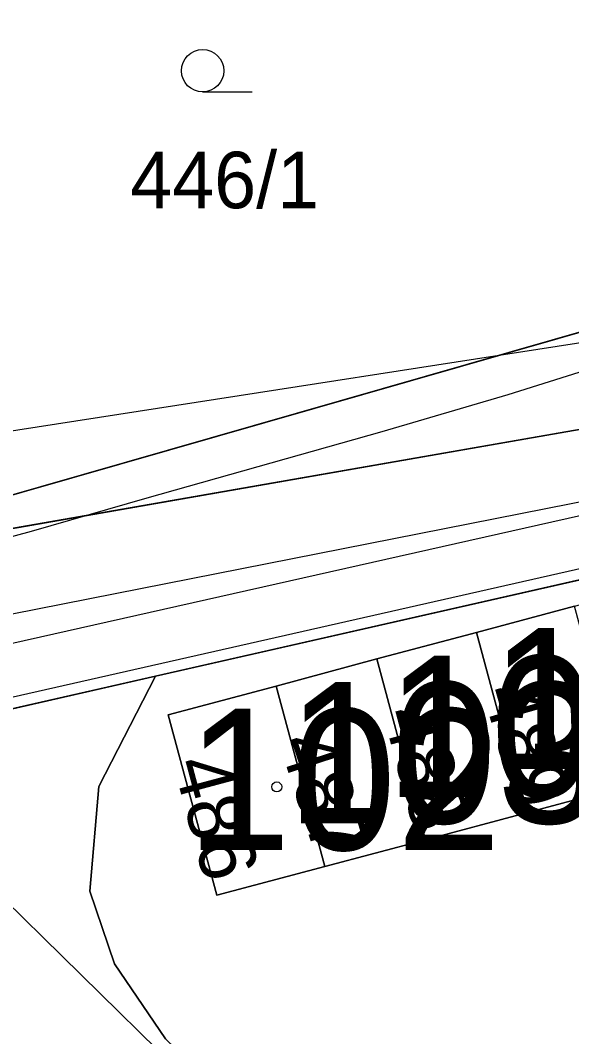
# Model space of a CAD drawing. Extents: x -706130 to -698555, y -971544 to -967260.
# Drawn here: x -704223.53 to -704204, y -969887.09 to -969851.11 of the extents above; entities that cross this region are included whole.
import ezdxf

# ---------------------------------------------------------------- set-up
doc = ezdxf.new("R2010")
doc.units = 0
for name, color, linetype in [('BPEJ I-II trida ochrany S', 7, 'Continuous'), ('Docházková izochrona - BUS S', 7, 'Continuous'), ('Docházková izochrona - VLAK N', 7, 'Continuous'), ('Hranice intravilán', 7, 'Continuous'), ('Kanalizace_stoka bez rozlišení N', 7, 'Continuous'), ('KN_Budovy', 7, 'Continuous'), ('KN_Budovy_cisla_domovni', 7, 'Continuous'), ('KN_Hranice_parcel', 7, 'Continuous'), ('KN_Parcelni cisla', 7, 'Continuous'), ('KN_Polygon parcely', 7, 'Continuous'), ('KN_POZEMKY_13_ZASTAVENA PLOCHA', 7, 'Continuous'), ('KN_POZEMKY_14_OSTATNI PLOCHA', 7, 'Continuous'), ('KN_POZEMKY_5_ZAHRADA', 7, 'Continuous'), ('KN_VYUZITI_17_ostatni plocha_ostatni komunikace', 7, 'Continuous'), ('KN_VYUZITI_19_ostatni plocha_zelen', 7, 'Continuous'), ('KN_Značky budov', 7, 'Continuous'), ('KN_Značky kultur', 7, 'Continuous'), ('Komunikace mistni obsluzne - osy S', 7, 'Continuous'), ('OP dráhy', 7, 'Continuous'), ('Plochy rekreace - zahradkářské osady S', 7, 'Continuous'), ('Plochy smíšené obytné venkovské S', 7, 'Continuous'), ('Plochy verejnych prostranstvi - komunikace ostatni S', 7, 'Continuous'), ('Plynovody STL S', 7, 'Continuous'), ('Regulační bloky zastavěné S', 7, 'Continuous'), ('Vodovodní řady - rozváděcí N', 7, 'Continuous'), ('Vodovodní řady - rozváděcí S', 7, 'Continuous')]:
    doc.layers.add(name, color=color, linetype=linetype)

msp = doc.modelspace()

# ---------------------------------------------------------------- linework, layer by layer
at = {"layer": 'BPEJ I-II trida ochrany S'}
msp.add_line((-704230.31, -969869.77), (-704197.65, -969860.41), dxfattribs=at)
at = {"layer": 'Docházková izochrona - BUS S'}
msp.add_arc((-704361.829, -969946.93), 400, 155.51821, 17.33949, dxfattribs=at)
at = {"layer": 'Docházková izochrona - VLAK N'}
msp.add_circle((-704165.451, -969778.767), 800, dxfattribs=at)
at = {"layer": 'Hranice intravilán'}
msp.add_lwpolyline([(-704175.17, -969859.69), (-704183.54, -969861.32), (-704187.63, -969862.78), (-704234.2, -969870.91), (-704242.82, -969872.42), (-704255.62, -969874.66), (-704267.43, -969876.72), (-704281.58, -969879.19), (-704281.4, -969887.02), (-704279.32, -969886.64), (-704277.79, -969894.76), (-704274, -969914.93), (-704269.4, -969939.37), (-704293.11, -969944.34), (-704308.17, -969962.06), (-704309.48, -969966.33), (-704308.45, -969972.54), (-704311.27, -969980.63), (-704313.97, -969994.18), (-704313.49, -969998.92)], dxfattribs=at)
at = {"layer": 'Kanalizace_stoka bez rozlišení N'}
msp.add_lwpolyline([(-704275.711, -969943.591), (-704269.852, -969931.911), (-704278.063, -969887.344), (-704189.744, -969867.349), (-704190.808, -969854.265), (-704199.416, -969811.202)], dxfattribs=at)
at = {"layer": 'KN_Budovy'}
for points in [[(-704202.17, -969878.25), (-704203.9, -969871.85), (-704207.38, -969872.78), (-704205.65, -969879.18)], [(-704210.9, -969873.72), (-704209.18, -969880.12), (-704205.65, -969879.18), (-704207.38, -969872.78)], [(-704209.18, -969880.12), (-704210.9, -969873.72), (-704214.47, -969874.68), (-704212.75, -969881.07)], [(-704218.29, -969875.7), (-704216.57, -969882.09), (-704212.75, -969881.07), (-704214.47, -969874.68)]]:
    msp.add_lwpolyline(points, close=True, dxfattribs=at)
at = {"layer": 'KN_Hranice_parcel'}
for p, q in [((-704230.31, -969869.77), (-704197.65, -969860.41)), ((-704187.63, -969862.78), (-704234.2, -969870.91)), ((-704185.49, -969866.77), (-704218.74, -969874.33)), ((-704207.38, -969872.78), (-704203.9, -969871.85)), ((-704210.9, -969873.72), (-704207.38, -969872.78)), ((-704205.65, -969879.18), (-704207.38, -969872.78)), ((-704214.47, -969874.68), (-704210.9, -969873.72)), ((-704209.18, -969880.12), (-704210.9, -969873.72)), ((-704218.74, -969874.33), (-704248.18, -969881.02)), ((-704220.75, -969878.24), (-704218.74, -969874.33)), ((-704212.75, -969881.07), (-704214.47, -969874.68)), ((-704202.17, -969878.25), (-704205.65, -969879.18)), ((-704205.65, -969879.18), (-704209.18, -969880.12)), ((-704209.18, -969880.12), (-704212.75, -969881.07))]:
    msp.add_line(p, q, dxfattribs=at)
for points in [[(-704212.75, -969881.07), (-704216.57, -969882.09), (-704218.29, -969875.7), (-704214.47, -969874.68)], [(-704218.39, -969887.17), (-704220.19, -969884.52), (-704221.07, -969881.94), (-704220.75, -969878.24)]]:
    msp.add_lwpolyline(points, dxfattribs=at)
at = {"layer": 'KN_Polygon parcely'}
for points in [[(-704235.7, -969833.62), (-704234.63, -969837.94), (-704237.71, -969841.44), (-704234.35, -969854.7), (-704230.31, -969869.77), (-704197.65, -969860.41), (-704193.31, -969855.81), (-704202.81, -969850.84)], [(-704193.31, -969855.81), (-704197.65, -969860.41), (-704230.31, -969869.77), (-704234.2, -969870.91), (-704187.63, -969862.78), (-704188.57, -969858.29)], [(-704248.18, -969881.02), (-704218.74, -969874.33), (-704185.49, -969866.77), (-704187.63, -969862.78), (-704234.2, -969870.91), (-704242.82, -969872.42), (-704255.62, -969874.66), (-704267.43, -969876.72), (-704281.58, -969879.19), (-704281.42, -969886.04), (-704281.4, -969887.02), (-704279.32, -969886.64)], [(-704218.74, -969874.33), (-704220.75, -969878.24), (-704221.07, -969881.94), (-704220.19, -969884.52), (-704218.39, -969887.17), (-704214.9, -969890.56), (-704181.97, -969882.43), (-704185.49, -969866.77)], [(-704218.29, -969875.7), (-704214.47, -969874.68), (-704210.9, -969873.72), (-704207.38, -969872.78), (-704203.9, -969871.85), (-704199.99, -969870.81), (-704198.27, -969877.21), (-704202.17, -969878.25), (-704205.65, -969879.18), (-704209.18, -969880.12), (-704212.75, -969881.07), (-704216.57, -969882.09)], [(-704202.17, -969878.25), (-704203.9, -969871.85), (-704207.38, -969872.78), (-704205.65, -969879.18)], [(-704207.38, -969872.78), (-704210.9, -969873.72), (-704209.18, -969880.12), (-704205.65, -969879.18)], [(-704209.18, -969880.12), (-704210.9, -969873.72), (-704214.47, -969874.68), (-704212.75, -969881.07)], [(-704214.47, -969874.68), (-704218.29, -969875.7), (-704216.57, -969882.09), (-704212.75, -969881.07)]]:
    msp.add_lwpolyline(points, close=True, dxfattribs=at)
msp.add_lwpolyline([(-704218.39, -969887.17), (-704220.19, -969884.52), (-704221.07, -969881.94), (-704220.75, -969878.24), (-704218.74, -969874.33), (-704248.18, -969881.02), (-704242.47, -969880.49), (-704236.21, -969879.91), (-704231.53, -969881.64), (-704224.53, -969888.29)], dxfattribs=at)
at = {"layer": 'KN_POZEMKY_13_ZASTAVENA PLOCHA'}
for p, q in [((-704207.38, -969872.78), (-704203.9, -969871.85)), ((-704210.9, -969873.72), (-704207.38, -969872.78)), ((-704205.65, -969879.18), (-704207.38, -969872.78)), ((-704207.38, -969872.78), (-704205.65, -969879.18)), ((-704214.47, -969874.68), (-704210.9, -969873.72)), ((-704210.9, -969873.72), (-704209.18, -969880.12)), ((-704209.18, -969880.12), (-704210.9, -969873.72)), ((-704218.29, -969875.7), (-704214.47, -969874.68)), ((-704212.75, -969881.07), (-704214.47, -969874.68)), ((-704214.47, -969874.68), (-704212.75, -969881.07)), ((-704216.57, -969882.09), (-704218.29, -969875.7)), ((-704202.17, -969878.25), (-704205.65, -969879.18)), ((-704205.65, -969879.18), (-704209.18, -969880.12)), ((-704209.18, -969880.12), (-704212.75, -969881.07)), ((-704212.75, -969881.07), (-704216.57, -969882.09))]:
    msp.add_line(p, q, dxfattribs=at)
at = {"layer": 'KN_POZEMKY_14_OSTATNI PLOCHA'}
for p, q in [((-704230.31, -969869.77), (-704197.65, -969860.41)), ((-704187.63, -969862.78), (-704234.2, -969870.91)), ((-704234.2, -969870.91), (-704187.63, -969862.78)), ((-704185.49, -969866.77), (-704218.74, -969874.33)), ((-704218.74, -969874.33), (-704185.49, -969866.77)), ((-704203.9, -969871.85), (-704207.38, -969872.78)), ((-704207.38, -969872.78), (-704210.9, -969873.72)), ((-704210.9, -969873.72), (-704214.47, -969874.68)), ((-704248.18, -969881.02), (-704218.74, -969874.33)), ((-704218.74, -969874.33), (-704248.18, -969881.02)), ((-704218.74, -969874.33), (-704220.75, -969878.24)), ((-704220.75, -969878.24), (-704218.74, -969874.33)), ((-704214.47, -969874.68), (-704218.29, -969875.7)), ((-704218.29, -969875.7), (-704216.57, -969882.09)), ((-704220.75, -969878.24), (-704221.07, -969881.94)), ((-704221.07, -969881.94), (-704220.75, -969878.24)), ((-704205.65, -969879.18), (-704202.17, -969878.25)), ((-704209.18, -969880.12), (-704205.65, -969879.18)), ((-704212.75, -969881.07), (-704209.18, -969880.12)), ((-704216.57, -969882.09), (-704212.75, -969881.07)), ((-704221.07, -969881.94), (-704220.19, -969884.52)), ((-704220.19, -969884.52), (-704221.07, -969881.94)), ((-704220.19, -969884.52), (-704218.39, -969887.17)), ((-704218.39, -969887.17), (-704220.19, -969884.52))]:
    msp.add_line(p, q, dxfattribs=at)
at = {"layer": 'KN_POZEMKY_5_ZAHRADA'}
msp.add_line((-704197.65, -969860.41), (-704230.31, -969869.77), dxfattribs=at)
at = {"layer": 'KN_VYUZITI_17_ostatni plocha_ostatni komunikace'}
for p, q in [((-704230.31, -969869.77), (-704197.65, -969860.41)), ((-704187.63, -969862.78), (-704234.2, -969870.91)), ((-704234.2, -969870.91), (-704187.63, -969862.78)), ((-704185.49, -969866.77), (-704218.74, -969874.33)), ((-704218.74, -969874.33), (-704248.18, -969881.02))]:
    msp.add_line(p, q, dxfattribs=at)
at = {"layer": 'KN_VYUZITI_19_ostatni plocha_zelen'}
for p, q in [((-704218.74, -969874.33), (-704185.49, -969866.77)), ((-704203.9, -969871.85), (-704207.38, -969872.78)), ((-704207.38, -969872.78), (-704210.9, -969873.72)), ((-704210.9, -969873.72), (-704214.47, -969874.68)), ((-704248.18, -969881.02), (-704218.74, -969874.33)), ((-704218.74, -969874.33), (-704220.75, -969878.24)), ((-704220.75, -969878.24), (-704218.74, -969874.33)), ((-704214.47, -969874.68), (-704218.29, -969875.7)), ((-704218.29, -969875.7), (-704216.57, -969882.09)), ((-704220.75, -969878.24), (-704221.07, -969881.94)), ((-704221.07, -969881.94), (-704220.75, -969878.24)), ((-704205.65, -969879.18), (-704202.17, -969878.25)), ((-704209.18, -969880.12), (-704205.65, -969879.18)), ((-704212.75, -969881.07), (-704209.18, -969880.12)), ((-704216.57, -969882.09), (-704212.75, -969881.07)), ((-704221.07, -969881.94), (-704220.19, -969884.52)), ((-704220.19, -969884.52), (-704221.07, -969881.94)), ((-704220.19, -969884.52), (-704218.39, -969887.17)), ((-704218.39, -969887.17), (-704220.19, -969884.52))]:
    msp.add_line(p, q, dxfattribs=at)
at = {"layer": 'KN_Značky budov'}
for centre in [(-704207.387, -969876.319), (-704210.787, -969877.229), (-704214.447, -969878.249)]:
    msp.add_circle(centre, 0.175, dxfattribs=at)
at = {"layer": 'KN_Značky kultur'}
msp.add_line((-704217.073, -969853.64), (-704215.323, -969853.64), dxfattribs=at)
msp.add_circle((-704217.073, -969852.89), 0.75, dxfattribs=at)
at = {"layer": 'Komunikace mistni obsluzne - osy S'}
msp.add_lwpolyline([(-704185.124, -969864.497), (-704281.368, -969883.486), (-704328.041, -969904.618), (-704333.856, -969913.347), (-704351.432, -969924.307), (-704362.189, -969922.469)], dxfattribs=at)
at = {"layer": 'OP dráhy'}
msp.add_lwpolyline([(-704405.299, -969893.023), (-704233.075, -969867.066), (-704232.832, -969867.029), (-704190.36, -969860.449), (-704189.423, -969860.668), (-704185.549, -969861.307), (-704181.642, -969861.692), (-704177.717, -969861.821)], dxfattribs=at)
at = {"layer": 'Plochy rekreace - zahradkářské osady S'}
msp.add_line((-704230.31, -969869.77), (-704197.65, -969860.41), dxfattribs=at)
at = {"layer": 'Plochy smíšené obytné venkovské S'}
for p, q in [((-704185.49, -969866.77), (-704218.74, -969874.33)), ((-704218.74, -969874.33), (-704248.18, -969881.02))]:
    msp.add_line(p, q, dxfattribs=at)
at = {"layer": 'Plochy verejnych prostranstvi - komunikace ostatni S'}
for p, q in [((-704197.65, -969860.41), (-704230.31, -969869.77)), ((-704218.74, -969874.33), (-704185.49, -969866.77)), ((-704248.18, -969881.02), (-704218.74, -969874.33))]:
    msp.add_line(p, q, dxfattribs=at)
at = {"layer": 'Plynovody STL S'}
msp.add_lwpolyline([(-704243.64, -969881.12), (-704245.09, -969875.89), (-704228.11, -969870.54), (-704223.13, -969869.2), (-704219.04, -969868.01), (-704210.71, -969865.66), (-704206.25, -969864.36), (-704197.25, -969861.52), (-704195.172, -969860.319), (-704193.4, -969858.83), (-704191.723, -969856.795), (-704190.658, -969854.895), (-704190.19, -969853.74), (-704190.13, -969849.26), (-704190.38, -969847.48), (-704193.35, -969830.23), (-704195.68, -969815.77), (-704195.72, -969815.521), (-704196.13, -969813.04), (-704196.2, -969812.38)], dxfattribs=at)
at = {"layer": 'Regulační bloky zastavěné S'}
for p, q in [((-704230.31, -969869.77), (-704197.65, -969860.41)), ((-704197.65, -969860.41), (-704230.31, -969869.77)), ((-704185.49, -969866.77), (-704218.74, -969874.33)), ((-704218.74, -969874.33), (-704185.49, -969866.77)), ((-704218.74, -969874.33), (-704248.18, -969881.02)), ((-704248.18, -969881.02), (-704218.74, -969874.33))]:
    msp.add_line(p, q, dxfattribs=at)
at = {"layer": 'Vodovodní řady - rozváděcí N'}
msp.add_line((-704116.357, -969849.008), (-704231.55, -969874.914), dxfattribs=at)
at = {"layer": 'Vodovodní řady - rozváděcí S'}
msp.add_lwpolyline([(-704187.497, -969918.194), (-704231.55, -969874.914), (-704309.732, -969900.194), (-704350.87, -969926.904), (-704363.12, -969931.28)], dxfattribs=at)

# ---------------------------------------------------------------- texts
at = {"layer": 'KN_Budovy_cisla_domovni'}
for s, p in [('105', (-704206.908, -969877.619)), ('104', (-704210.6, -969878.604)), ('103', (-704214.102, -969879.539)), ('102', (-704217.651, -969880.484))]:
    msp.add_text(s, height=5, dxfattribs=at).set_placement(p)
at = {"layer": 'KN_Parcelni cisla'}
msp.add_text('446/1', height=2, dxfattribs=at).set_placement((-704219.64, -969857.76))
for s, rotation, p in [('489', 286, (-704207.167, -969874.874)), ('488', 285, (-704210.701, -969875.639)), ('487', 288, (-704214.388, -969876.662)), ('486', 285, (-704218.131, -969877.409))]:
    msp.add_text(s, height=2, rotation=rotation, dxfattribs=at).set_placement(p)

doc.saveas('drawing.dxf')
